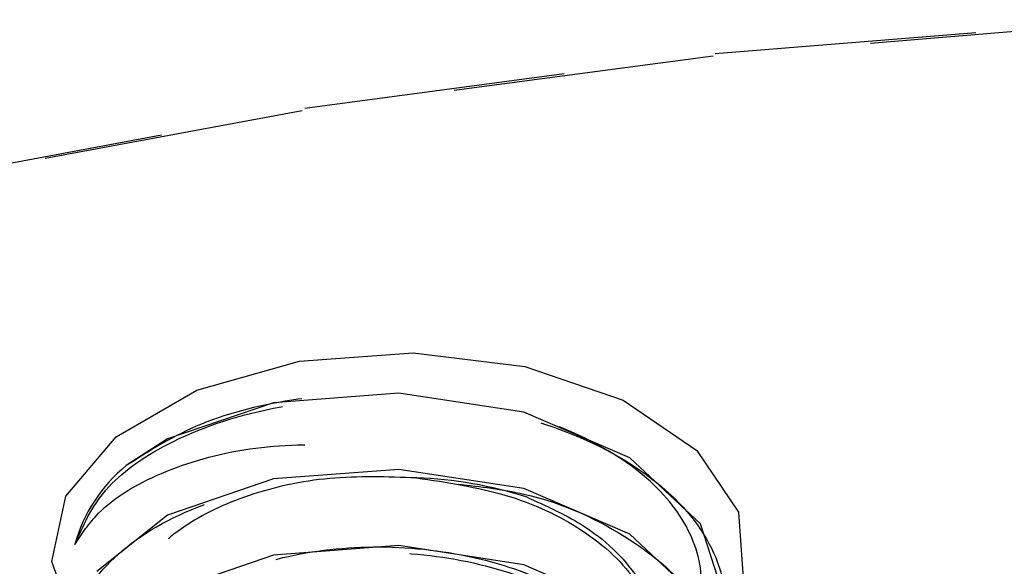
# Model space of a CAD drawing. Header units: inches. Extents: x 1907 to 2452, y -210 to -54.
# Tile 354 of 656: x 1991.881 to 1992.258, y -190.116 to -189.907. Entities that reach past the tile are written whole.
import ezdxf

# ---------------------------------------------------------------- set-up
doc = ezdxf.new("R2010")
doc.units = ezdxf.units.IN
doc.header["$LTSCALE"] = 0.5
doc.header["$MEASUREMENT"] = 0
doc.linetypes.add('HIDDEN', pattern=[0.22499999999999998, 0.15, -0.075])
doc.layers.add('SID-M-H', color=4, linetype='HIDDEN')

msp = doc.modelspace()

# ---------------------------------------------------------------- linework, layer by layer
at = {"layer": 'SID-M-H'}
for p, q in [((1992.306176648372, -189.907982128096), (1992.14641873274, -189.9209661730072)), ((1992.147129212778, -189.9199939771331), (1992.306554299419, -189.9070369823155)), ((1992.14641873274, -189.9209661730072), (1991.989185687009, -189.9418303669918)), ((1991.990223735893, -189.9408147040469), (1992.147129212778, -189.9199939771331)), ((1991.989185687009, -189.9418303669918), (1991.83564160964, -189.9704202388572)), ((1991.836999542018, -189.9693450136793), (1991.990223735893, -189.9408147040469)), ((1991.98819038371, -190.0374975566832), (1992.031575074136, -190.0343756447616)), ((1992.031575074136, -190.0343756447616), (1992.074365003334, -190.0395551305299)), ((1991.948912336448, -190.0485825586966), (1991.98819038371, -190.0374975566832)), ((1992.074365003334, -190.0395551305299), (1992.111923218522, -190.0524747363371)), ((1991.917997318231, -190.0664294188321), (1991.948912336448, -190.0485825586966)), ((1992.026086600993, -190.0497560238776), (1991.978251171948, -190.0534263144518)), ((1992.073922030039, -190.0570715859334), (1992.026086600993, -190.0497560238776)), ((1992.111923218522, -190.0524747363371), (1992.140179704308, -190.0717344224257)), ((1991.978251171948, -190.0534263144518), (1991.937698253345, -190.0672462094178)), ((1992.114474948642, -190.074536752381), (1992.073922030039, -190.0570715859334)), ((1991.898795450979, -190.0891041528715), (1991.917997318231, -190.0664294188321)), ((1991.937698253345, -190.0672462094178), (1991.921888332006, -190.0774994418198)), ((1992.140179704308, -190.0717344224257), (1992.156072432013, -190.0952471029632)), ((1992.141571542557, -190.0997700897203), (1992.114474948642, -190.074536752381)), ((1992.026086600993, -190.0789181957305), (1991.978251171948, -190.0825884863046)), ((1992.073922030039, -190.0862337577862), (1992.026086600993, -190.0789181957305)), ((1991.978251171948, -190.0825884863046), (1991.937698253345, -190.0964083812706)), ((1992.114474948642, -190.1036989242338), (1992.073922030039, -190.0862337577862)), ((1991.893387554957, -190.1141496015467), (1991.898795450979, -190.0891041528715)), ((1991.937698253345, -190.0964083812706), (1991.910601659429, -190.1179964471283)), ((1992.156072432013, -190.0952471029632), (1992.15787917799, -190.1204648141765)), ((1992.151086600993, -190.1292075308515), (1992.141571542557, -190.0997700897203)), ((1992.141571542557, -190.1289322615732), (1992.114474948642, -190.1036989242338)), ((1992.026086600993, -190.1080803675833), (1991.978251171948, -190.1117506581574)), ((1992.073922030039, -190.115395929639), (1992.026086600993, -190.1080803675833)), ((1991.978251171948, -190.1117506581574), (1991.937698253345, -190.1255705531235)), ((1991.902359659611, -190.1388517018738), (1991.893387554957, -190.1141496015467)), ((1992.114474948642, -190.1328610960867), (1992.073922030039, -190.115395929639))]:
    msp.add_line(p, q, dxfattribs=at)
for centre, radius, start, end in [((1991.958873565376, -190.1231088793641), 0.05872076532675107, 129.0390055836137, 164.754467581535), ((1992.027496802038, -190.2370547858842), 0.1549900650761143, 72.0747258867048, 88.00562488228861)]:
    msp.add_arc(centre, radius, start, end, dxfattribs=at)
for points, knots in [([(1992.03289067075, -190.0821586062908), (1992.021698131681, -190.0817991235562), (1991.999251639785, -190.0810781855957), (1991.967762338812, -190.0880506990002), (1991.942324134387, -190.1003447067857), (1991.925504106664, -190.116888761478), (1991.919607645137, -190.13590941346), (1991.925379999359, -190.155192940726), (1991.942475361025, -190.1724322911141), (1991.969423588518, -190.1856600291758), (1992.003175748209, -190.1930548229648), (1992.040301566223, -190.1936456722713), (1992.076655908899, -190.1870478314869), (1992.108086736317, -190.17379206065), (1992.131128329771, -190.1550422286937), (1992.142969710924, -190.1326814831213), (1992.141893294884, -190.1090600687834), (1992.128012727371, -190.0865735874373), (1992.102329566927, -190.0678787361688), (1992.067702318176, -190.0547542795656), (1992.027703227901, -190.0488681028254), (1991.986844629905, -190.0509429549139), (1991.948869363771, -190.0602717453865), (1991.930865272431, -190.0717675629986), (1991.921888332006, -190.0774994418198)], [0, 0, 0, 0, 0.04072906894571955, 0.08168161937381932, 0.1228790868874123, 0.1645751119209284, 0.2069411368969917, 0.2493802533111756, 0.2929085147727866, 0.3364184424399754, 0.3807835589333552, 0.4254688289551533, 0.4705661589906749, 0.5164183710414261, 0.5622646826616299, 0.60927895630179, 0.6562779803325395, 0.7040480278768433, 0.752220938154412, 0.800728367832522, 0.8500667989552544, 0.8993742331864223, 0.9498274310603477, 1, 1, 1, 1]), ([(1991.902219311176, -190.1076679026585), (1991.905339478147, -190.1004888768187), (1991.911545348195, -190.086210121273), (1991.937998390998, -190.0672413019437), (1991.976953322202, -190.0538100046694), (1992.026100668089, -190.0500056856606), (1992.075163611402, -190.0574618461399), (1992.116777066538, -190.0753348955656), (1992.144577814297, -190.1011775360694), (1992.154340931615, -190.1313339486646), (1992.1445780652, -190.1614903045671), (1992.116776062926, -190.1873331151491), (1992.075167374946, -190.2052055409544), (1992.026086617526, -190.2126640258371), (1991.977005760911, -190.2088510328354), (1991.935397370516, -190.1946227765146), (1991.907594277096, -190.1724294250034), (1991.897835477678, -190.1459026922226), (1991.907583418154, -190.1194499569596), (1991.935440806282, -190.0970346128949), (1991.976842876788, -190.0836203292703), (1992.01270154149, -190.0786953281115), (1992.031127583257, -190.0817792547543), (1992.033640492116, -190.0821998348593)], [0, 0, 0, 0, 0.04212059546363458, 0.08377594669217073, 0.1342346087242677, 0.1846932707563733, 0.2351519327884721, 0.2856105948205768, 0.3360692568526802, 0.3865279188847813, 0.4369865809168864, 0.4874452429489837, 0.5379039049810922, 0.5883625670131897, 0.6388212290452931, 0.6892798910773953, 0.7397385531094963, 0.7901972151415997, 0.8406558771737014, 0.8911145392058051, 0.9415732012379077, 0.9920318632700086, 0.9999999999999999, 0.9999999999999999, 0.9999999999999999, 0.9999999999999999]), ([(1991.902219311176, -190.1076679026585), (1991.904886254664, -190.1035830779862), (1991.91167030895, -190.0931922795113), (1991.933791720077, -190.0795339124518), (1991.967446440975, -190.0698035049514), (1992.005824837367, -190.0687247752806), (1992.044005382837, -190.0743474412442), (1992.064935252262, -190.0845734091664), (1992.075199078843, -190.0895881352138)], [0, 0, 0, 0, 0.1203431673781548, 0.306123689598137, 0.4921720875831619, 0.6665136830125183, 0.8364612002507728, 1, 1, 1, 1]), ([(1992.032890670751, -190.0821586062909), (1992.044582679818, -190.0839057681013), (1992.067893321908, -190.0873891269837), (1992.098243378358, -190.1016957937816), (1992.119533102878, -190.1217124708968), (1992.127263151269, -190.1459562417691), (1992.119420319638, -190.1699527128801), (1992.099019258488, -190.1903475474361), (1992.077965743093, -190.1983191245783), (1992.068217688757, -190.2020100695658)], [0, 0, 0, 0, 0.1369430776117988, 0.2730267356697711, 0.4225407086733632, 0.5720546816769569, 0.7215686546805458, 0.8710826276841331, 1, 1, 1, 1]), ([(1992.048809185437, -190.0845196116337), (1992.057333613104, -190.085523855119), (1992.082095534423, -190.0884410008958), (1992.116662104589, -190.1048366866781), (1992.144608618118, -190.1302487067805), (1992.154332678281, -190.1605205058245), (1992.144580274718, -190.1906459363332), (1992.11677547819, -190.2164970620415), (1992.075167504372, -190.2343671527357), (1992.026086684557, -190.2418266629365), (1991.977005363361, -190.2380119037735), (1991.935398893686, -190.2237896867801), (1991.907588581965, -190.2015739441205), (1991.897856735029, -190.1751307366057), (1991.907504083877, -190.1483662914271), (1991.935736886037, -190.1271142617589), (1991.96318564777, -190.1149301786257), (1991.980117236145, -190.1137284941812), (1991.981054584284, -190.1136619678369)], [0, 0, 0, 0, 0.03599828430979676, 0.1045685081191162, 0.1731387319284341, 0.2417089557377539, 0.3102791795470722, 0.3788494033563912, 0.4474196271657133, 0.5159898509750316, 0.5845600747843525, 0.6531302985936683, 0.7217005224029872, 0.7902707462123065, 0.8588409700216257, 0.9274111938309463, 0.9959814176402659, 1, 1, 1, 1]), ([(1992.075199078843, -190.0895881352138), (1992.082374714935, -190.0928223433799), (1992.100191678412, -190.1008528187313), (1992.119471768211, -190.1197001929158), (1992.127251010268, -190.1437672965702), (1992.119530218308, -190.1679623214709), (1992.097609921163, -190.1887211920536), (1992.064793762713, -190.2032033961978), (1992.02608668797, -190.2094702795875), (1991.987379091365, -190.2068482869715), (1991.954564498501, -190.1960132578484), (1991.932638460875, -190.1788924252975), (1991.924939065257, -190.1583697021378), (1991.932638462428, -190.1378469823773), (1991.954564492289, -190.1207261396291), (1991.987379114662, -190.109891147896), (1992.026086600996, -190.1072690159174), (1992.064794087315, -190.1135364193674), (1992.09760870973, -190.1280166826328), (1992.119534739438, -190.1487827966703), (1992.127234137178, -190.1729507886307), (1992.119534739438, -190.1971187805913), (1992.09760870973, -190.2178848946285), (1992.064794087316, -190.2323651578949), (1992.026086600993, -190.2386325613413), (1991.987379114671, -190.2360104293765), (1991.954564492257, -190.2251754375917), (1991.932638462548, -190.2080545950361), (1991.924939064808, -190.1875318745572), (1991.932638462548, -190.1670091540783), (1991.954564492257, -190.1498883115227), (1991.987379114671, -190.1390533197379), (1992.026086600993, -190.1364311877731), (1992.064794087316, -190.1426985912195), (1992.09760870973, -190.1571788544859), (1992.119534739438, -190.1779449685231), (1992.127234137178, -190.2021129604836), (1992.119534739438, -190.2262809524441), (1992.09760870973, -190.2470470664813), (1992.064794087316, -190.2615273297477), (1992.026086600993, -190.2677947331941), (1991.987379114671, -190.2651726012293), (1991.954564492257, -190.2543376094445), (1991.932638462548, -190.2372167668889), (1991.924939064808, -190.21669404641), (1991.932638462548, -190.1961713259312), (1991.954564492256, -190.1790504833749), (1991.987379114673, -190.1682154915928), (1992.026086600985, -190.1655933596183), (1992.064794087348, -190.1718607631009), (1992.097608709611, -190.186341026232), (1992.119534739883, -190.2071071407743), (1992.12723413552, -190.2312751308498), (1992.119534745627, -190.2554431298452), (1992.097608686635, -190.2762092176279), (1992.064794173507, -190.2906895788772), (1992.026086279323, -190.2969566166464), (1991.987380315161, -190.2943358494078), (1991.954560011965, -190.2834957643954), (1991.932655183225, -190.2663939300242), (1991.924876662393, -190.2458002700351), (1991.932871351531, -190.2255422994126), (1991.950770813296, -190.2099766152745), (1991.968417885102, -190.2050002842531), (1991.974886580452, -190.2031761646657)], [0, 0, 0, 0, 0.0110087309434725, 0.02733446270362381, 0.04366019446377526, 0.05998592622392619, 0.07631165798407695, 0.09263738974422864, 0.1089631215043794, 0.1252888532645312, 0.141614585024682, 0.1579403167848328, 0.1742660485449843, 0.1905917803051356, 0.2069175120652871, 0.2232432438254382, 0.2395689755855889, 0.2558947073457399, 0.2722204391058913, 0.2885461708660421, 0.304871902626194, 0.3211976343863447, 0.3375233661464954, 0.3538490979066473, 0.3701748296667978, 0.3865005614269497, 0.4028262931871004, 0.4191520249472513, 0.4354777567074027, 0.4518034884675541, 0.4681292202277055, 0.4844549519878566, 0.5007806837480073, 0.517106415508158, 0.5334321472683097, 0.5497578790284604, 0.5660836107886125, 0.5824093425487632, 0.5987350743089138, 0.6150608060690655, 0.6313865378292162, 0.6477122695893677, 0.6640380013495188, 0.6803637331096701, 0.6966894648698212, 0.7130151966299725, 0.729340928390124, 0.7456666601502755, 0.7619923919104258, 0.7783181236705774, 0.7946438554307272, 0.8109695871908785, 0.8272953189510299, 0.8436210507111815, 0.8599467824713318, 0.8762725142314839, 0.8925982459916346, 0.9089239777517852, 0.9252497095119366, 0.9415754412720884, 0.9579011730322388, 0.9742269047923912, 0.9905526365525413, 1, 1, 1, 1]), ([(1991.981054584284, -190.2052038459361), (1991.97235964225, -190.2028197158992), (1991.95239507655, -190.1973454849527), (1991.93278665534, -190.1808676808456), (1991.924899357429, -190.1605366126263), (1991.932649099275, -190.1399625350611), (1991.95456165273, -190.1228554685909), (1991.98737983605, -190.1120167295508), (1992.026086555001, -190.1093958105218), (1992.064793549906, -190.1156621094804), (1992.097610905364, -190.1301455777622), (1992.119526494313, -190.1508999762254), (1992.127264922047, -190.1751116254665), (1992.119419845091, -190.199116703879), (1992.09901935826, -190.2195093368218), (1992.077965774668, -190.2274811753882), (1992.068217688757, -190.2311722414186)], [0, 0, 0, 0, 0.05659016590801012, 0.1299373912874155, 0.2032846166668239, 0.2766318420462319, 0.3499790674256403, 0.4233262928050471, 0.4966735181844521, 0.5700207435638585, 0.6433679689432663, 0.716715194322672, 0.7900624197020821, 0.8634096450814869, 0.9367568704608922, 1, 1, 1, 1])]:
    msp.add_open_spline(points, degree=3, knots=knots, dxfattribs=at)

doc.saveas('drawing.dxf')
